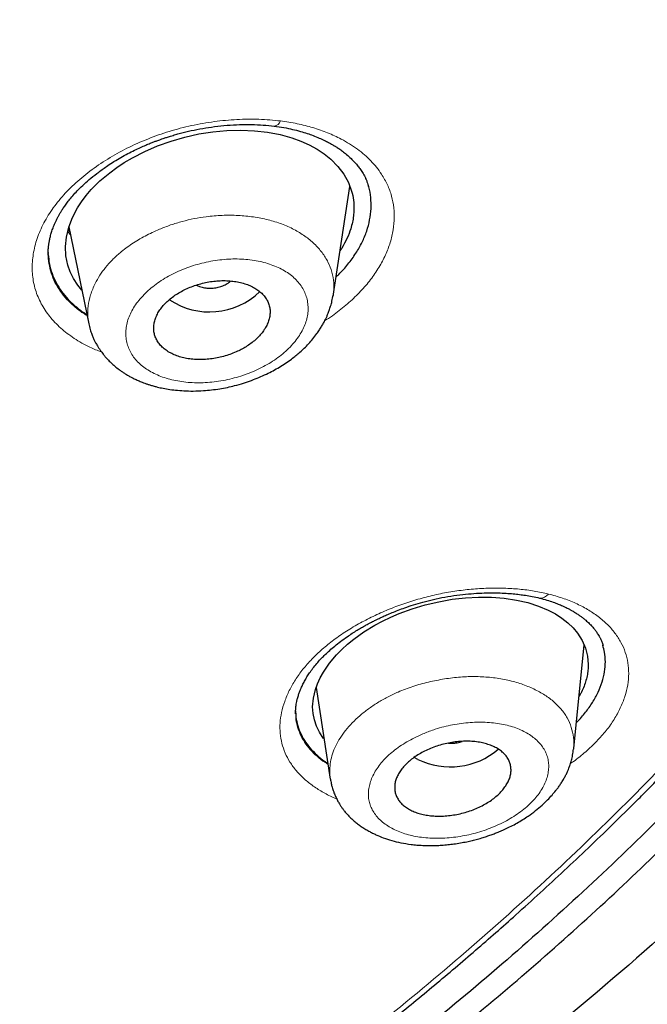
# Model space of a CAD drawing. Header units: millimetres. Extents: x 8 to 1170, y 12 to 886.
# Tile 328 of 656: x 803 to 813, y 803 to 819. Entities that reach past the tile are written whole.
import ezdxf

# ---------------------------------------------------------------- set-up
doc = ezdxf.new("R2010")
doc.units = ezdxf.units.MM

msp = doc.modelspace()

# ---------------------------------------------------------------- linework, layer by layer
at = {"color": 7, "linetype": 'Continuous', "lineweight": 30}
for p, q in [((808.102, 814.297), (808.36, 815.986)), ((804.029, 815.366), (804.334, 813.87)), ((803.709, 814.97), (803.709, 814.953)), ((808.099, 814.311), (808.096, 814.298)), ((811.81, 807.326), (811.972, 808.914)), ((807.839, 808.264), (808.054, 806.849)), ((807.525, 807.867), (807.525, 807.861)), ((811.807, 807.327), (811.805, 807.313)), ((809.408, 807.154), (809.351, 807.185)), ((808.063, 806.839), (808.06, 806.851))]:
    msp.add_line(p, q, dxfattribs=at)
at = {"color": 8, "linetype": 'Continuous', "lineweight": 0}
msp.add_line((804.056, 815.231), (804.01, 815.293), dxfattribs=at)
at = {"color": 7, "linetype": 'Continuous', "lineweight": 30, "flags": 128}
for points in [[(804.228, 814.39), (804.163, 814.468), (804.099, 814.566), (804.047, 814.669), (804.01, 814.776), (803.981, 814.916), (803.974, 815.06), (803.989, 815.207), (804.026, 815.358), (804.083, 815.509), (804.16, 815.657), (804.223, 815.753), (804.294, 815.847), (804.373, 815.94), (804.507, 816.073), (804.657, 816.199), (804.766, 816.279), (804.882, 816.355), (805.006, 816.428), (805.196, 816.526), (805.396, 816.613), (805.604, 816.688), (805.815, 816.749), (806.03, 816.797), (806.245, 816.83), (806.461, 816.85), (806.677, 816.855), (806.888, 816.846), (807.09, 816.824), (807.282, 816.787), (807.465, 816.737), (807.603, 816.687), (807.733, 816.629), (807.852, 816.563), (807.962, 816.49), (808.063, 816.408), (808.175, 816.297), (808.266, 816.178), (808.336, 816.051), (808.386, 815.917), (808.386, 815.917)], [(807.96, 807.47), (807.949, 807.482), (807.89, 807.572), (807.844, 807.666), (807.812, 807.762), (807.792, 807.861), (807.785, 807.964), (807.796, 808.096), (807.827, 808.23), (807.859, 808.32), (807.9, 808.41), (807.951, 808.501), (808.043, 808.636), (808.151, 808.766), (808.233, 808.849), (808.322, 808.93), (808.419, 809.009), (808.574, 809.119), (808.743, 809.222), (808.863, 809.285), (808.989, 809.345), (809.12, 809.401), (809.318, 809.474), (809.521, 809.535), (809.728, 809.585), (809.934, 809.622), (810.14, 809.645), (810.342, 809.656), (810.541, 809.653), (810.737, 809.638), (810.925, 809.61), (811.1, 809.571), (811.264, 809.519), (811.415, 809.456), (811.526, 809.398), (811.627, 809.332), (811.718, 809.261), (811.799, 809.183), (811.868, 809.099), (811.94, 808.986), (811.992, 808.868), (812.023, 808.745), (812.033, 808.617), (812.033, 808.617)]]:
    msp.add_lwpolyline(points, dxfattribs=at)
at = {"color": 8, "linetype": 'Continuous', "lineweight": 0}
for centre, radius, start, end in [((807.179, 817.032), 0.115, 276.4406, 342.1945), ((811.298, 809.785), 0.145, 263.4209, 326.0082)]:
    msp.add_arc(centre, radius, start, end, dxfattribs=at)
at = {"color": 7, "linetype": 'Continuous', "lineweight": 30}
for centre, radius, start, end in [((806.196, 815.166), 1.113, 236.1487, 314.0427), ((809.908, 808.172), 1.134, 243.8428, 310.6637)]:
    msp.add_arc(centre, radius, start, end, dxfattribs=at)
for points, knots in [([(767.643, 873.98), (768.5, 873.977), (770.215, 873.972), (772.782, 873.862), (775.337, 873.677), (777.878, 873.413), (780.398, 873.069), (782.894, 872.648), (785.497, 872.122), (788.198, 871.476), (790.979, 870.694), (793.699, 869.81), (796.351, 868.828), (798.929, 867.75), (801.308, 866.635), (803.495, 865.5), (805.5, 864.361), (807.433, 863.16), (809.29, 861.899), (811.068, 860.58), (812.764, 859.205), (814.374, 857.778), (815.896, 856.301), (817.327, 854.777), (818.666, 853.209), (819.908, 851.6), (821.053, 849.953), (822.096, 848.27), (823.088, 846.46), (824.005, 844.519), (824.823, 842.447), (825.496, 840.347), (826.021, 838.223), (826.398, 836.081), (826.613, 834.028), (826.69, 832.073), (826.651, 830.218), (826.5, 828.365), (826.237, 826.518), (825.865, 824.678), (825.383, 822.851), (824.794, 821.039), (824.097, 819.245), (823.295, 817.474), (822.387, 815.728), (821.374, 814.011), (820.26, 812.326), (819.046, 810.677), (817.663, 808.976), (816.094, 807.235), (814.323, 805.467), (812.433, 803.763), (810.426, 802.13), (808.315, 800.566), (806.819, 799.59), (806.072, 799.102)], [0, 0, 0, 0, 0.017859, 0.035717, 0.053574, 0.07143, 0.089287, 0.107143, 0.125, 0.145832, 0.166666, 0.1875, 0.208333, 0.229166, 0.249999, 0.267856, 0.285713, 0.303571, 0.321429, 0.339287, 0.357144, 0.375001, 0.392858, 0.410715, 0.428572, 0.446429, 0.464286, 0.482143, 0.500002, 0.520835, 0.541668, 0.562501, 0.583334, 0.604167, 0.624999, 0.642856, 0.660713, 0.678571, 0.696428, 0.714286, 0.732144, 0.750003, 0.76786, 0.785718, 0.803575, 0.821433, 0.839289, 0.857146, 0.875003, 0.895835, 0.916668, 0.9375, 0.958333, 0.979167, 1, 1, 1, 1]), ([(766.714, 788.678), (767.321, 788.685), (768.534, 788.7), (770.35, 788.776), (772.161, 788.889), (773.966, 789.045), (775.764, 789.241), (777.554, 789.478), (779.281, 789.747), (780.943, 790.043), (782.541, 790.364), (784.126, 790.717), (785.696, 791.102), (787.253, 791.52), (788.845, 791.984), (790.467, 792.499), (792.114, 793.065), (793.731, 793.667), (795.321, 794.305), (796.881, 794.978), (798.415, 795.686), (799.878, 796.409), (801.272, 797.142), (802.593, 797.88), (803.884, 798.644), (805.144, 799.434), (806.372, 800.249), (807.604, 801.114), (808.834, 802.03), (810.055, 802.999), (811.233, 803.994), (812.369, 805.015), (813.462, 806.062), (814.514, 807.137), (815.496, 808.208), (816.407, 809.269), (817.248, 810.313), (818.045, 811.371), (818.798, 812.443), (819.507, 813.529), (820.192, 814.66), (820.847, 815.837), (821.468, 817.059), (822.035, 818.295), (822.548, 819.544), (823.009, 820.806), (823.417, 822.082), (823.761, 823.334), (824.045, 824.556), (824.273, 825.745), (824.453, 826.935), (824.585, 828.126), (824.669, 829.318), (824.706, 830.545), (824.691, 831.807), (824.619, 833.101), (824.49, 834.394), (824.304, 835.684), (824.061, 836.974), (823.761, 838.26), (823.417, 839.504), (823.033, 840.702), (822.615, 841.852), (822.153, 842.99), (821.646, 844.116), (821.093, 845.229), (820.505, 846.314), (819.883, 847.37), (819.23, 848.398), (818.538, 849.411), (817.805, 850.412), (817.032, 851.4), (816.219, 852.375), (815.369, 853.333), (814.47, 854.286), (813.525, 855.232), (812.529, 856.169), (811.497, 857.084), (810.429, 857.976), (809.324, 858.846), (808.201, 859.679), (807.062, 860.477), (805.91, 861.239), (804.727, 861.979), (803.513, 862.696), (802.267, 863.391), (800.991, 864.063), (799.689, 864.708), (798.346, 865.336), (796.964, 865.943), (795.539, 866.529), (794.092, 867.084), (792.623, 867.609), (791.132, 868.103), (789.644, 868.557), (788.162, 868.975), (786.687, 869.357), (785.196, 869.709), (783.688, 870.031), (782.164, 870.325), (780.624, 870.588), (779.071, 870.822), (777.487, 871.028), (775.875, 871.205), (774.236, 871.35), (772.594, 871.46), (770.949, 871.536), (769.3, 871.58), (768.2, 871.58), (767.65, 871.58)], [0, 0, 0, 0, 0.010081, 0.020137, 0.030179, 0.040216, 0.050257, 0.060311, 0.070335, 0.079491, 0.088633, 0.097767, 0.1069, 0.116039, 0.125192, 0.135253, 0.145282, 0.155288, 0.16528, 0.175267, 0.185259, 0.195301, 0.204496, 0.213673, 0.222839, 0.232002, 0.241168, 0.250345, 0.260322, 0.270285, 0.280246, 0.290212, 0.300194, 0.310203, 0.320293, 0.329526, 0.338727, 0.347904, 0.357065, 0.366218, 0.375372, 0.385323, 0.395264, 0.405207, 0.415162, 0.425139, 0.435149, 0.445226, 0.454443, 0.463632, 0.472801, 0.481959, 0.491116, 0.500279, 0.510233, 0.520184, 0.530144, 0.540125, 0.550137, 0.560192, 0.570258, 0.579448, 0.588609, 0.59775, 0.60688, 0.616007, 0.625139, 0.633867, 0.642594, 0.651329, 0.660077, 0.668845, 0.677642, 0.686473, 0.695244, 0.704395, 0.713529, 0.722653, 0.731774, 0.740899, 0.750037, 0.758756, 0.767483, 0.776222, 0.78498, 0.793764, 0.802579, 0.811433, 0.820208, 0.829363, 0.838502, 0.847632, 0.856762, 0.865897, 0.875044, 0.883755, 0.89247, 0.901196, 0.909939, 0.918704, 0.927499, 0.936329, 0.945126, 0.954305, 0.963462, 0.972602, 0.981734, 0.990864, 1, 1, 1, 1]), ([(710.696, 827.989), (710.697, 827.963), (710.701, 827.907), (710.707, 827.825), (710.713, 827.737), (710.718, 827.644), (710.725, 827.533), (710.734, 827.404), (710.744, 827.257), (710.757, 827.098), (710.771, 826.926), (710.787, 826.741), (710.806, 826.546), (710.827, 826.345), (710.856, 826.077), (710.895, 825.749), (710.946, 825.365), (711.001, 824.992), (711.058, 824.632), (711.118, 824.282), (711.181, 823.94), (711.265, 823.506), (711.377, 822.98), (711.521, 822.361), (711.683, 821.729), (711.862, 821.084), (712.061, 820.427), (712.274, 819.773), (712.502, 819.122), (712.71, 818.568), (712.891, 818.108), (713.042, 817.738), (713.202, 817.36), (713.37, 816.976), (713.534, 816.614), (713.692, 816.276), (713.839, 815.969), (713.988, 815.668), (714.136, 815.375), (714.258, 815.138), (714.354, 814.957), (714.422, 814.829), (714.488, 814.706), (714.549, 814.592), (714.605, 814.491), (714.65, 814.408), (714.688, 814.341), (714.718, 814.286), (714.749, 814.232), (714.781, 814.175), (714.815, 814.113), (714.861, 814.033), (714.918, 813.933), (714.989, 813.809), (715.069, 813.673), (715.156, 813.525), (715.251, 813.365), (715.354, 813.193), (715.482, 812.985), (715.631, 812.745), (715.8, 812.478), (715.97, 812.215), (716.14, 811.958), (716.309, 811.705), (716.475, 811.461), (716.638, 811.227), (716.796, 811.002), (716.951, 810.786), (717.1, 810.58), (717.235, 810.398), (717.354, 810.238), (717.46, 810.098), (717.559, 809.967), (717.652, 809.845), (717.741, 809.73), (717.834, 809.61), (717.937, 809.479), (718.053, 809.332), (718.178, 809.176), (718.313, 809.009), (718.457, 808.833), (718.612, 808.646), (718.776, 808.45), (718.948, 808.247), (719.182, 807.975), (719.48, 807.635), (719.758, 807.327), (719.953, 807.114), (720.06, 806.998), (720.169, 806.882), (720.278, 806.765), (720.387, 806.65), (720.494, 806.538), (720.598, 806.429), (720.696, 806.328), (720.787, 806.234), (720.868, 806.151), (720.938, 806.08), (721, 806.016), (721.059, 805.957), (721.118, 805.898), (721.183, 805.832), (721.258, 805.758), (721.344, 805.672), (721.443, 805.575), (721.554, 805.466), (721.678, 805.346), (721.835, 805.194), (722.022, 805.015), (722.234, 804.816), (722.444, 804.62), (722.653, 804.429), (722.892, 804.212), (723.161, 803.971), (723.46, 803.709), (723.757, 803.452), (724.058, 803.198), (724.365, 802.942), (724.645, 802.712), (724.896, 802.51), (725.117, 802.334), (725.341, 802.157), (725.568, 801.98), (725.791, 801.809), (726.005, 801.646), (726.206, 801.495), (726.393, 801.356), (726.558, 801.234), (726.7, 801.13), (726.823, 801.041), (726.939, 800.957), (727.057, 800.873), (727.195, 800.774), (727.36, 800.657), (727.553, 800.522), (727.76, 800.379), (727.981, 800.227), (728.214, 800.068), (728.456, 799.906), (728.747, 799.714), (729.08, 799.496), (729.443, 799.264), (729.788, 799.047), (730.115, 798.845), (730.438, 798.647), (730.784, 798.44), (731.157, 798.22), (731.562, 797.985), (731.978, 797.749), (732.405, 797.511), (732.841, 797.273), (733.216, 797.072), (733.525, 796.91), (733.766, 796.784), (734.005, 796.661), (734.242, 796.54), (734.477, 796.422), (734.678, 796.322), (734.842, 796.241), (734.962, 796.183), (735.064, 796.133), (735.144, 796.094), (735.203, 796.065), (735.247, 796.044), (735.291, 796.023), (735.342, 795.998), (735.407, 795.967), (735.486, 795.929), (735.58, 795.885), (735.687, 795.834), (735.808, 795.777), (735.94, 795.715), (736.079, 795.65), (736.221, 795.584), (736.482, 795.464), (736.86, 795.294), (737.346, 795.079), (737.818, 794.875), (738.276, 794.681), (738.729, 794.494), (739.178, 794.312), (739.626, 794.135), (740.154, 793.93), (740.764, 793.701), (741.459, 793.448), (742.237, 793.175), (743.1, 792.885), (744.052, 792.58), (745.012, 792.288), (745.956, 792.017), (746.884, 791.764), (747.793, 791.529), (748.708, 791.305), (749.629, 791.093), (750.554, 790.893), (751.484, 790.704), (752.45, 790.52), (753.452, 790.344), (754.489, 790.176), (755.53, 790.023), (756.574, 789.884), (757.622, 789.759), (758.674, 789.648), (759.728, 789.551), (760.786, 789.469), (761.846, 789.402), (762.901, 789.349), (763.953, 789.311), (765, 789.287), (766.049, 789.278), (767.074, 789.282), (768.072, 789.299), (769.043, 789.327), (770.012, 789.368), (770.98, 789.421), (771.946, 789.485), (772.91, 789.562), (773.905, 789.653), (774.93, 789.761), (775.984, 789.886), (777.034, 790.026), (778.081, 790.179), (779.125, 790.347), (780.165, 790.529), (781.202, 790.726), (782.234, 790.936), (783.26, 791.16), (784.275, 791.397), (785.278, 791.645), (786.269, 791.906), (787.253, 792.179), (788.256, 792.473), (789.276, 792.79), (790.313, 793.129), (791.34, 793.482), (792.357, 793.85), (793.364, 794.233), (794.175, 794.556), (794.794, 794.812), (795.227, 794.994), (795.657, 795.179), (796.086, 795.366), (796.517, 795.558), (796.921, 795.742), (797.301, 795.918), (797.658, 796.086), (798.022, 796.26), (798.392, 796.44), (798.767, 796.625), (799.121, 796.803), (799.445, 796.968), (799.735, 797.118), (800.008, 797.261), (800.265, 797.397), (800.453, 797.498), (800.576, 797.565), (800.635, 797.597), (800.685, 797.624), (800.726, 797.646), (800.757, 797.663), (800.784, 797.678), (800.815, 797.695), (800.856, 797.717), (800.908, 797.745), (800.966, 797.778), (801.03, 797.812), (801.113, 797.858), (801.218, 797.917), (801.347, 797.989), (801.488, 798.068), (801.639, 798.153), (801.8, 798.245), (801.97, 798.342), (802.243, 798.5), (802.61, 798.715), (803.083, 798.998), (803.558, 799.288), (804.034, 799.586), (804.495, 799.88), (805.031, 800.229), (805.638, 800.637), (806.326, 801.113), (807.009, 801.602), (807.691, 802.108), (808.362, 802.621), (809.02, 803.143), (809.665, 803.673), (810.299, 804.211), (810.84, 804.687), (811.294, 805.097), (811.665, 805.44), (812.036, 805.79), (812.41, 806.151), (812.722, 806.459), (812.973, 806.711), (813.162, 806.904), (813.353, 807.099), (813.542, 807.297), (813.727, 807.491), (813.902, 807.678), (814.064, 807.853), (814.212, 808.014), (814.347, 808.162), (814.468, 808.296), (814.579, 808.422), (814.688, 808.544), (814.8, 808.671), (814.917, 808.805), (815.04, 808.948), (815.169, 809.098), (815.305, 809.258), (815.448, 809.428), (815.638, 809.656), (815.867, 809.937), (816.13, 810.265), (816.384, 810.588), (816.627, 810.905), (816.881, 811.242), (817.144, 811.599), (817.417, 811.979), (817.684, 812.361), (817.927, 812.716), (818.147, 813.046), (818.346, 813.351), (818.545, 813.663), (818.734, 813.965), (818.913, 814.258), (819.082, 814.54), (819.253, 814.831), (819.425, 815.13), (819.575, 815.397), (819.701, 815.626), (819.801, 815.81), (819.893, 815.981), (819.977, 816.141), (820.054, 816.288), (820.118, 816.413), (820.172, 816.518), (820.216, 816.604), (820.256, 816.683), (820.292, 816.755), (820.327, 816.825), (820.364, 816.9), (820.406, 816.986), (820.452, 817.08), (820.502, 817.182), (820.553, 817.289), (820.607, 817.402), (820.662, 817.518), (820.717, 817.635), (820.772, 817.754), (820.868, 817.963), (821.004, 818.267), (821.179, 818.67), (821.35, 819.078), (821.514, 819.487), (821.669, 819.886), (821.814, 820.275), (821.95, 820.655), (822.079, 821.028), (822.228, 821.479), (822.395, 822.011), (822.574, 822.625), (822.74, 823.241), (822.893, 823.858), (823.033, 824.476), (823.159, 825.092), (823.266, 825.676), (823.356, 826.223), (823.413, 826.611), (823.448, 826.873), (823.467, 827.015), (823.486, 827.167), (823.505, 827.331), (823.525, 827.507), (823.545, 827.693), (823.565, 827.891), (823.585, 828.101), (823.604, 828.321), (823.623, 828.554), (823.64, 828.797), (823.656, 829.048), (823.669, 829.304), (823.681, 829.565), (823.691, 829.837), (823.698, 830.119), (823.701, 830.311), (823.703, 830.408)], [0, 0, 0, 0, 0.000488, 0.001066, 0.001741, 0.002496, 0.003291, 0.00439, 0.005557, 0.006789, 0.008184, 0.009655, 0.011202, 0.01282, 0.014437, 0.017594, 0.020657, 0.023626, 0.026502, 0.029284, 0.032003, 0.03472, 0.039702, 0.044684, 0.049665, 0.055002, 0.06034, 0.065677, 0.071014, 0.076351, 0.079353, 0.082419, 0.085553, 0.088756, 0.092028, 0.094647, 0.097245, 0.099785, 0.102267, 0.104691, 0.105802, 0.106901, 0.107971, 0.108943, 0.109807, 0.110563, 0.111081, 0.111533, 0.111981, 0.11247, 0.113, 0.113571, 0.11453, 0.115596, 0.116767, 0.118045, 0.119429, 0.12092, 0.122518, 0.124862, 0.127203, 0.129509, 0.13178, 0.134016, 0.136216, 0.138258, 0.140268, 0.142225, 0.14407, 0.145798, 0.147149, 0.148419, 0.149607, 0.150714, 0.151739, 0.152738, 0.153997, 0.155343, 0.156779, 0.158303, 0.159946, 0.161682, 0.163509, 0.165417, 0.167347, 0.171167, 0.17503, 0.176141, 0.177256, 0.178373, 0.179494, 0.180617, 0.181722, 0.182744, 0.183765, 0.184678, 0.185485, 0.186184, 0.186776, 0.187343, 0.187918, 0.188536, 0.189264, 0.190115, 0.191072, 0.192148, 0.193344, 0.194659, 0.196685, 0.198693, 0.200669, 0.202611, 0.20452, 0.2073, 0.210007, 0.212647, 0.215304, 0.218006, 0.220753, 0.222625, 0.224516, 0.226429, 0.228362, 0.230283, 0.232063, 0.233729, 0.235282, 0.236721, 0.237791, 0.238789, 0.239714, 0.240647, 0.241652, 0.243077, 0.244626, 0.246299, 0.24804, 0.249898, 0.251833, 0.253748, 0.256705, 0.259599, 0.26213, 0.264609, 0.267036, 0.269446, 0.272372, 0.27536, 0.27841, 0.281522, 0.284695, 0.287848, 0.289583, 0.291297, 0.292988, 0.294657, 0.296304, 0.297923, 0.298886, 0.299722, 0.300431, 0.301013, 0.301382, 0.30167, 0.301932, 0.302283, 0.302735, 0.303282, 0.303926, 0.304665, 0.305499, 0.306412, 0.307389, 0.308363, 0.309331, 0.312733, 0.316054, 0.319179, 0.32223, 0.325225, 0.32819, 0.331125, 0.33403, 0.338535, 0.343002, 0.347469, 0.353452, 0.359437, 0.365426, 0.371418, 0.376966, 0.382514, 0.388061, 0.39361, 0.399158, 0.404705, 0.410253, 0.416353, 0.42245, 0.42854, 0.434625, 0.440712, 0.446799, 0.452889, 0.458978, 0.465068, 0.471159, 0.477144, 0.483133, 0.489133, 0.495145, 0.500701, 0.506249, 0.511791, 0.517329, 0.522866, 0.528403, 0.53394, 0.540029, 0.546117, 0.552204, 0.558288, 0.564379, 0.570476, 0.576576, 0.582677, 0.58878, 0.594881, 0.600875, 0.606869, 0.612862, 0.618855, 0.625324, 0.631788, 0.638249, 0.644709, 0.651169, 0.65763, 0.660472, 0.663314, 0.666156, 0.668999, 0.671847, 0.674767, 0.677126, 0.679542, 0.682016, 0.684547, 0.687138, 0.689745, 0.691872, 0.693892, 0.695806, 0.697613, 0.699313, 0.6998, 0.70022, 0.700574, 0.700862, 0.701084, 0.701245, 0.701442, 0.70174, 0.702119, 0.702541, 0.702992, 0.703474, 0.704322, 0.705249, 0.706256, 0.707343, 0.70851, 0.709756, 0.711024, 0.714452, 0.717788, 0.72147, 0.725034, 0.728501, 0.73194, 0.737296, 0.742592, 0.748129, 0.753666, 0.759204, 0.764742, 0.770281, 0.775821, 0.781361, 0.784773, 0.788186, 0.791619, 0.795149, 0.798786, 0.800611, 0.802462, 0.804339, 0.806242, 0.80812, 0.809887, 0.811542, 0.813083, 0.814444, 0.815702, 0.816858, 0.817946, 0.819118, 0.820392, 0.821685, 0.823069, 0.824542, 0.826106, 0.827759, 0.830798, 0.833774, 0.836686, 0.839533, 0.842315, 0.845704, 0.849058, 0.852412, 0.855765, 0.8584, 0.861034, 0.863715, 0.866488, 0.868845, 0.871264, 0.873746, 0.876293, 0.878903, 0.880556, 0.882105, 0.883551, 0.884893, 0.886131, 0.887265, 0.888048, 0.888771, 0.889431, 0.890028, 0.890573, 0.891188, 0.891905, 0.892724, 0.893546, 0.894449, 0.895404, 0.896369, 0.897344, 0.898329, 0.899323, 0.90255, 0.905876, 0.90928, 0.912637, 0.915923, 0.91908, 0.922167, 0.925186, 0.928182, 0.933133, 0.93808, 0.943026, 0.947971, 0.952916, 0.957858, 0.962729, 0.966856, 0.970915, 0.971971, 0.973092, 0.974302, 0.975603, 0.976992, 0.978472, 0.980041, 0.9817, 0.98345, 0.98529, 0.98722, 0.989241, 0.99123, 0.9933, 0.995451, 0.997685, 1, 1, 1, 1]), ([(824.209, 830.38), (824.196, 829.879), (824.17, 828.877), (824.034, 827.376), (823.827, 825.877), (823.542, 824.382), (823.181, 822.89), (822.752, 821.434), (822.263, 820.018), (821.719, 818.645), (821.109, 817.286), (820.435, 815.942), (819.683, 814.591), (818.851, 813.236), (817.936, 811.88), (816.952, 810.547), (815.899, 809.237), (814.777, 807.951), (813.613, 806.716), (812.414, 805.534), (811.185, 804.406), (809.904, 803.31), (808.57, 802.244), (807.162, 801.194), (805.679, 800.163), (804.118, 799.153), (802.503, 798.183), (800.834, 797.251), (799.115, 796.361), (797.388, 795.532), (795.662, 794.765), (793.941, 794.057), (792.191, 793.392), (790.41, 792.772), (788.568, 792.185), (786.664, 791.635), (784.697, 791.127), (782.702, 790.669), (780.678, 790.262), (778.629, 789.908), (776.602, 789.612), (774.607, 789.373), (772.65, 789.189), (770.69, 789.053), (768.727, 788.966), (766.72, 788.928), (764.671, 788.942), (762.582, 789.011), (760.5, 789.136), (758.424, 789.316), (756.356, 789.552), (754.344, 789.836), (752.392, 790.164), (750.502, 790.532), (748.637, 790.946), (746.796, 791.406), (744.936, 791.923), (743.063, 792.501), (741.181, 793.142), (739.337, 793.832), (737.529, 794.572), (735.759, 795.36), (734.062, 796.18), (732.442, 797.025), (730.899, 797.891), (729.405, 798.792), (727.957, 799.729), (726.526, 800.724), (725.116, 801.777), (723.734, 802.889), (722.411, 804.037), (721.149, 805.22), (719.944, 806.44), (718.822, 807.67), (717.782, 808.906), (716.824, 810.139), (715.928, 811.394), (715.095, 812.67), (714.309, 813.993), (713.575, 815.362), (712.899, 816.775), (712.296, 818.204), (711.767, 819.648), (711.311, 821.11), (710.934, 822.562), (710.636, 823.999), (710.411, 825.414), (710.256, 826.835), (710.165, 828.261), (710.163, 829.214), (710.162, 829.691)], [0, 0, 0, 0, 0.011647, 0.023279, 0.034914, 0.046569, 0.058262, 0.069997, 0.081033, 0.092045, 0.103046, 0.114051, 0.125075, 0.136674, 0.148268, 0.159874, 0.171507, 0.183184, 0.194903, 0.205931, 0.216944, 0.227954, 0.238974, 0.250018, 0.2616, 0.2732, 0.284834, 0.296518, 0.308264, 0.319998, 0.330999, 0.341975, 0.352941, 0.363907, 0.374886, 0.386463, 0.398058, 0.409684, 0.421356, 0.433089, 0.444843, 0.455871, 0.466863, 0.477832, 0.488791, 0.499751, 0.51144, 0.523115, 0.53479, 0.54648, 0.558201, 0.569925, 0.580927, 0.591892, 0.602833, 0.61376, 0.624687, 0.6364, 0.648087, 0.659761, 0.671439, 0.683135, 0.694871, 0.705904, 0.716895, 0.727858, 0.738804, 0.749746, 0.761426, 0.773081, 0.784724, 0.796373, 0.808043, 0.819784, 0.830839, 0.841857, 0.852852, 0.863839, 0.87483, 0.886496, 0.898127, 0.909738, 0.921348, 0.932974, 0.944696, 0.955762, 0.96681, 0.977856, 0.988914, 1, 1, 1, 1]), ([(803.709, 814.928), (803.709, 814.937), (803.708, 814.957), (803.709, 815.007), (803.713, 815.059), (803.72, 815.11), (803.729, 815.162), (803.742, 815.22), (803.76, 815.284), (803.784, 815.353), (803.81, 815.415), (803.833, 815.465), (803.849, 815.498), (803.862, 815.521), (803.872, 815.54), (803.883, 815.559), (803.899, 815.586), (803.922, 815.624), (803.954, 815.674), (803.995, 815.73), (804.044, 815.794), (804.105, 815.865), (804.178, 815.943), (804.265, 816.027), (804.369, 816.118), (804.489, 816.213), (804.609, 816.298), (804.724, 816.372), (804.827, 816.433), (804.933, 816.492), (805.035, 816.544), (805.127, 816.587), (805.208, 816.623), (805.277, 816.652), (805.333, 816.674), (805.377, 816.691), (805.412, 816.703), (805.445, 816.715), (805.485, 816.729), (805.536, 816.746), (805.599, 816.766), (805.671, 816.787), (805.777, 816.816), (805.917, 816.85), (806.093, 816.884), (806.277, 816.912), (806.467, 816.932), (806.658, 816.943), (806.844, 816.944), (807.022, 816.936), (807.136, 816.924), (807.192, 816.918)], [0, 0, 0, 0, 0.01495, 0.032177, 0.049389, 0.06356, 0.079918, 0.098756, 0.120027, 0.142439, 0.165895, 0.179698, 0.190084, 0.197044, 0.20229, 0.208161, 0.214671, 0.228146, 0.24374, 0.261459, 0.281488, 0.304195, 0.329615, 0.357771, 0.388685, 0.422376, 0.45885, 0.483059, 0.508347, 0.534055, 0.557305, 0.57775, 0.595386, 0.610213, 0.622235, 0.631456, 0.637876, 0.643855, 0.652137, 0.662726, 0.675626, 0.690739, 0.706706, 0.739929, 0.774885, 0.811568, 0.84996, 0.888727, 0.926681, 0.963783, 1, 1, 1, 1]), ([(807.192, 816.918), (807.243, 816.911), (807.34, 816.897), (807.474, 816.87), (807.593, 816.839), (807.698, 816.807), (807.795, 816.773), (807.883, 816.737), (807.961, 816.701), (808.023, 816.67), (808.067, 816.646), (808.096, 816.628), (808.115, 816.617), (808.131, 816.608), (808.147, 816.598), (808.166, 816.586), (808.2, 816.563), (808.249, 816.528), (808.313, 816.478), (808.376, 816.421), (808.434, 816.361), (808.483, 816.304), (808.517, 816.258), (808.543, 816.219), (808.563, 816.186), (808.583, 816.149), (808.603, 816.107), (808.623, 816.06), (808.637, 816.018), (808.642, 815.998), (808.645, 815.989)], [0, 0, 0, 0, 0.066209, 0.127354, 0.183479, 0.234607, 0.280753, 0.331446, 0.374394, 0.409618, 0.437139, 0.452677, 0.463938, 0.472129, 0.482168, 0.494579, 0.509357, 0.550328, 0.596218, 0.651651, 0.703554, 0.751685, 0.796571, 0.821575, 0.846682, 0.873494, 0.903997, 0.937885, 0.970309, 1, 1, 1, 1]), ([(808.147, 814.595), (808.16, 814.607), (808.229, 814.669), (808.332, 814.79), (808.454, 814.956), (808.551, 815.127), (808.622, 815.299), (808.668, 815.473), (808.69, 815.647), (808.683, 815.817), (808.667, 815.932), (808.647, 815.987), (808.646, 815.99)], [0, 0, 0, 0, 0.0286437, 0.1482796, 0.2687525, 0.3885945, 0.5080249, 0.6283829, 0.7509772, 0.8728339, 0.993011, 1, 1, 1, 1]), ([(808.386, 815.917), (808.397, 815.871), (808.419, 815.778), (808.424, 815.649), (808.416, 815.534), (808.399, 815.435), (808.369, 815.319), (808.317, 815.186), (808.259, 815.072), (808.218, 815.01), (808.209, 814.997)], [0, 0, 0, 0, 0.1586146, 0.3180872, 0.4245214, 0.5302423, 0.6357341, 0.7962499, 0.9546464, 1, 1, 1, 1]), ([(804.044, 815.29), (804.043, 815.291), (804.034, 815.301), (804.025, 815.311), (804.018, 815.32), (804.017, 815.322)], [0, 0, 0, 0, 0.129861, 0.887182, 1, 1, 1, 1]), ([(803.709, 814.939), (803.713, 814.889), (803.723, 814.788), (803.765, 814.642), (803.828, 814.501), (803.912, 814.367), (804.016, 814.243), (804.141, 814.128), (804.239, 814.052), (804.298, 814.017), (804.305, 814.013)], [0, 0, 0, 0, 0.1359601, 0.2764696, 0.4183487, 0.5585033, 0.6985218, 0.839652, 0.9831128, 1, 1, 1, 1]), ([(806.627, 813.446), (806.653, 813.459), (806.705, 813.484), (806.78, 813.529), (806.853, 813.58), (806.921, 813.638), (806.98, 813.699), (807.031, 813.763), (807.071, 813.829), (807.102, 813.897), (807.122, 813.965), (807.13, 814.033), (807.128, 814.101), (807.113, 814.166), (807.087, 814.228), (807.05, 814.287), (807.002, 814.341), (806.943, 814.39), (806.876, 814.432), (806.8, 814.468), (806.717, 814.496), (806.627, 814.518), (806.533, 814.531), (806.436, 814.537), (806.336, 814.534), (806.236, 814.525), (806.135, 814.507), (806.037, 814.483), (805.941, 814.452), (805.849, 814.415), (805.762, 814.371), (805.681, 814.323), (805.606, 814.269), (805.539, 814.212), (805.48, 814.151), (805.43, 814.086), (805.39, 814.02), (805.36, 813.952), (805.341, 813.884), (805.333, 813.816), (805.337, 813.748), (805.352, 813.683), (805.379, 813.621), (805.417, 813.563), (805.465, 813.509), (805.524, 813.461), (805.593, 813.419), (805.669, 813.383), (805.753, 813.355), (805.842, 813.335), (805.937, 813.322), (806.035, 813.317), (806.135, 813.32), (806.236, 813.33), (806.337, 813.348), (806.437, 813.373), (806.534, 813.406), (806.596, 813.433), (806.627, 813.446)], [0, 0, 0, 0, 0.015554, 0.031108, 0.048486, 0.065918, 0.083295, 0.1008, 0.118362, 0.135868, 0.153669, 0.17153, 0.189333, 0.207472, 0.225671, 0.243812, 0.262172, 0.280593, 0.298955, 0.317319, 0.335743, 0.354108, 0.372264, 0.390477, 0.408633, 0.426466, 0.444354, 0.462186, 0.479722, 0.49731, 0.514844, 0.532228, 0.549666, 0.567049, 0.584493, 0.601993, 0.619437, 0.637135, 0.654891, 0.672589, 0.690627, 0.708726, 0.726766, 0.745077, 0.763449, 0.781761, 0.80015, 0.818598, 0.836988, 0.855228, 0.873524, 0.891764, 0.909779, 0.92785, 0.945864, 0.963891, 0.981975, 1, 1, 1, 1]), ([(805.991, 814.467), (806.008, 814.459), (806.047, 814.441), (806.117, 814.425), (806.195, 814.418), (806.274, 814.422), (806.35, 814.437), (806.421, 814.463), (806.479, 814.494), (806.509, 814.519), (806.521, 814.53)], [0, 0, 0, 0, 0.104254, 0.237131, 0.37006, 0.502989, 0.635866, 0.768744, 0.901673, 1, 1, 1, 1]), ([(804.334, 813.871), (804.341, 813.841), (804.354, 813.785), (804.379, 813.712), (804.402, 813.656), (804.423, 813.61), (804.442, 813.574), (804.46, 813.542), (804.479, 813.509), (804.504, 813.471), (804.531, 813.434), (804.555, 813.403), (804.573, 813.38), (804.595, 813.354), (804.628, 813.318), (804.676, 813.269), (804.735, 813.216), (804.793, 813.171), (804.843, 813.134), (804.885, 813.107), (804.929, 813.079), (804.973, 813.054), (805.013, 813.033), (805.049, 813.016), (805.08, 813.002), (805.11, 812.988), (805.142, 812.975), (805.178, 812.961), (805.218, 812.946), (805.263, 812.931), (805.314, 812.916), (805.379, 812.898), (805.46, 812.879), (805.561, 812.861), (805.676, 812.846), (805.804, 812.836), (805.948, 812.832), (806.09, 812.837), (806.227, 812.85), (806.35, 812.867), (806.469, 812.889), (806.592, 812.918), (806.717, 812.953), (806.841, 812.996), (806.959, 813.043), (807.069, 813.093), (807.175, 813.146), (807.273, 813.202), (807.368, 813.262), (807.453, 813.322), (807.527, 813.379), (807.592, 813.434), (807.658, 813.495), (807.725, 813.563), (807.79, 813.638), (807.845, 813.71), (807.889, 813.774), (807.923, 813.828), (807.954, 813.882), (807.98, 813.932), (808.002, 813.979), (808.022, 814.025), (808.042, 814.079), (808.064, 814.145), (808.085, 814.224), (808.095, 814.281), (808.101, 814.312)], [0, 0, 0, 0, 0.018974, 0.035394, 0.049371, 0.061279, 0.07123, 0.077593, 0.085773, 0.096113, 0.107024, 0.11545, 0.121364, 0.126751, 0.139412, 0.15484, 0.172812, 0.192076, 0.202584, 0.213372, 0.224437, 0.235725, 0.245498, 0.252899, 0.260417, 0.266853, 0.27414, 0.282276, 0.291257, 0.301079, 0.31197, 0.324193, 0.342552, 0.363258, 0.386294, 0.411644, 0.439289, 0.469214, 0.493144, 0.516911, 0.539483, 0.560881, 0.587586, 0.612224, 0.634803, 0.659186, 0.681024, 0.702674, 0.724529, 0.746444, 0.763625, 0.779867, 0.797703, 0.817381, 0.838309, 0.859199, 0.873884, 0.887546, 0.900059, 0.913326, 0.923342, 0.934303, 0.946989, 0.962144, 0.979808, 1, 1, 1, 1]), ([(807.522, 807.855), (807.522, 807.867), (807.522, 807.889), (807.523, 807.921), (807.525, 807.949), (807.528, 807.971), (807.53, 807.989), (807.534, 808.015), (807.541, 808.05), (807.552, 808.099), (807.568, 808.151), (807.587, 808.204), (807.609, 808.257), (807.635, 808.315), (807.668, 808.377), (807.706, 808.441), (807.75, 808.507), (807.802, 808.577), (807.86, 808.647), (807.919, 808.712), (807.981, 808.774), (808.048, 808.837), (808.127, 808.904), (808.216, 808.974), (808.307, 809.039), (808.393, 809.097), (808.468, 809.144), (808.536, 809.185), (808.596, 809.219), (808.648, 809.247), (808.69, 809.269), (808.723, 809.286), (808.757, 809.303), (808.799, 809.324), (808.857, 809.351), (808.928, 809.383), (809.011, 809.418), (809.104, 809.455), (809.214, 809.496), (809.341, 809.538), (809.489, 809.582), (809.651, 809.622), (809.825, 809.658), (810.006, 809.686), (810.184, 809.706), (810.35, 809.718), (810.502, 809.723), (810.64, 809.722), (810.764, 809.717), (810.874, 809.708), (810.973, 809.697), (811.07, 809.684), (811.174, 809.666), (811.244, 809.65), (811.282, 809.641)], [0, 0, 0, 0, 0.014759, 0.02727, 0.037527, 0.045525, 0.051292, 0.056483, 0.070297, 0.086338, 0.10597, 0.123182, 0.139006, 0.158576, 0.178863, 0.198759, 0.219306, 0.241858, 0.265496, 0.286047, 0.305167, 0.325877, 0.348214, 0.372192, 0.39782, 0.417401, 0.43504, 0.450586, 0.464029, 0.47536, 0.484575, 0.49167, 0.497081, 0.506225, 0.518355, 0.533412, 0.550393, 0.568932, 0.589019, 0.615147, 0.643462, 0.674013, 0.706888, 0.741951, 0.77602, 0.807823, 0.837323, 0.864489, 0.889303, 0.911753, 0.931839, 0.951339, 0.974036, 1, 1, 1, 1]), ([(811.282, 809.641), (811.32, 809.631), (811.393, 809.612), (811.488, 809.581), (811.567, 809.551), (811.628, 809.525), (811.674, 809.504), (811.707, 809.487), (811.732, 809.475), (811.751, 809.465), (811.768, 809.455), (811.788, 809.444), (811.811, 809.43), (811.843, 809.411), (811.882, 809.385), (811.924, 809.356), (811.961, 809.327), (812.003, 809.292), (812.048, 809.251), (812.094, 809.203), (812.124, 809.166), (812.143, 809.142), (812.154, 809.128), (812.163, 809.114), (812.173, 809.099), (812.186, 809.079), (812.203, 809.052), (812.223, 809.014), (812.244, 808.966), (812.256, 808.93), (812.262, 808.911)], [0, 0, 0, 0, 0.072253, 0.135617, 0.190115, 0.23576, 0.267268, 0.292545, 0.311598, 0.324662, 0.338029, 0.354521, 0.374132, 0.396854, 0.438, 0.478055, 0.515058, 0.549017, 0.610019, 0.667401, 0.72337, 0.74011, 0.756502, 0.772523, 0.788197, 0.807437, 0.840585, 0.883776, 0.936929, 1, 1, 1, 1]), ([(811.851, 807.721), (811.854, 807.725), (811.908, 807.776), (811.994, 807.88), (812.103, 808.033), (812.188, 808.19), (812.25, 808.348), (812.288, 808.506), (812.3, 808.659), (812.292, 808.796), (812.268, 808.878), (812.258, 808.913)], [0, 0, 0, 0, 0.0092528, 0.1368425, 0.2638438, 0.3917047, 0.5218446, 0.651028, 0.7785915, 0.9058985, 1, 1, 1, 1]), ([(812.033, 808.617), (812.032, 808.588), (812.031, 808.529), (812.016, 808.44), (811.993, 808.35), (811.96, 808.259), (811.926, 808.183), (811.9, 808.138), (811.891, 808.122)], [0, 0, 0, 0, 0.17989, 0.360875, 0.543803, 0.725077, 0.905839, 1, 1, 1, 1]), ([(807.523, 807.899), (807.523, 807.88), (807.523, 807.813), (807.545, 807.703), (807.588, 807.571), (807.654, 807.446), (807.741, 807.328), (807.85, 807.219), (807.942, 807.141), (808.003, 807.103), (808.016, 807.095)], [0, 0, 0, 0, 0.060601, 0.209675, 0.357266, 0.505083, 0.654516, 0.806913, 0.957482, 1, 1, 1, 1]), ([(808.058, 806.851), (808.062, 806.828), (808.07, 806.786), (808.083, 806.732), (808.095, 806.693), (808.105, 806.664), (808.118, 806.627), (808.138, 806.579), (808.166, 806.523), (808.195, 806.472), (808.222, 806.429), (808.25, 806.39), (808.28, 806.35), (808.321, 806.303), (808.37, 806.252), (808.424, 806.202), (808.478, 806.159), (808.532, 806.12), (808.59, 806.083), (808.648, 806.049), (808.705, 806.019), (808.78, 805.983), (808.877, 805.944), (809.005, 805.902), (809.148, 805.867), (809.278, 805.846), (809.391, 805.833), (809.477, 805.828), (809.555, 805.825), (809.625, 805.825), (809.695, 805.827), (809.777, 805.831), (809.868, 805.839), (809.965, 805.851), (810.062, 805.866), (810.157, 805.884), (810.244, 805.904), (810.329, 805.925), (810.408, 805.948), (810.483, 805.972), (810.55, 805.996), (810.615, 806.021), (810.684, 806.049), (810.761, 806.083), (810.846, 806.124), (810.935, 806.172), (811.024, 806.225), (811.12, 806.288), (811.22, 806.362), (811.319, 806.446), (811.404, 806.526), (811.473, 806.601), (811.523, 806.66), (811.561, 806.709), (811.592, 806.752), (811.625, 806.802), (811.656, 806.853), (811.679, 806.896), (811.695, 806.927), (811.707, 806.953), (811.72, 806.983), (811.737, 807.023), (811.756, 807.077), (811.776, 807.144), (811.795, 807.224), (811.802, 807.282), (811.806, 807.313)], [0, 0, 0, 0, 0.015963, 0.028448, 0.037437, 0.043294, 0.049244, 0.063362, 0.078577, 0.091091, 0.102354, 0.11239, 0.12263, 0.135394, 0.153796, 0.169299, 0.183816, 0.199039, 0.213171, 0.228844, 0.243001, 0.255011, 0.281247, 0.309938, 0.339855, 0.371551, 0.389346, 0.4067, 0.421973, 0.434405, 0.446592, 0.462134, 0.481055, 0.498254, 0.517336, 0.535578, 0.552107, 0.566928, 0.583757, 0.597725, 0.610681, 0.623203, 0.636649, 0.65231, 0.670218, 0.689966, 0.709804, 0.729541, 0.757007, 0.783792, 0.807714, 0.828519, 0.847201, 0.856479, 0.867528, 0.880468, 0.894117, 0.905643, 0.911701, 0.916889, 0.923378, 0.932756, 0.945061, 0.960337, 0.978634, 1, 1, 1, 1]), ([(809.533, 806.296), (809.505, 806.302), (809.447, 806.313), (809.368, 806.339), (809.295, 806.37), (809.229, 806.409), (809.173, 806.453), (809.127, 806.501), (809.091, 806.554), (809.066, 806.61), (809.051, 806.668), (809.048, 806.729), (809.054, 806.791), (809.072, 806.854), (809.1, 806.917), (809.137, 806.98), (809.186, 807.041), (809.243, 807.101), (809.309, 807.157), (809.384, 807.211), (809.467, 807.26), (809.556, 807.305), (809.651, 807.343), (809.751, 807.376), (809.853, 807.402), (809.957, 807.421), (810.061, 807.432), (810.164, 807.435), (810.263, 807.431), (810.358, 807.419), (810.447, 807.4), (810.528, 807.373), (810.602, 807.34), (810.667, 807.302), (810.722, 807.257), (810.768, 807.209), (810.803, 807.156), (810.827, 807.1), (810.841, 807.041), (810.844, 806.98), (810.837, 806.918), (810.819, 806.855), (810.79, 806.792), (810.751, 806.729), (810.703, 806.668), (810.645, 806.609), (810.577, 806.552), (810.502, 806.499), (810.419, 806.45), (810.329, 806.406), (810.234, 806.367), (810.134, 806.335), (810.032, 806.31), (809.928, 806.292), (809.825, 806.281), (809.724, 806.278), (809.626, 806.282), (809.564, 806.291), (809.533, 806.296)], [0, 0, 0, 0, 0.017712, 0.035424, 0.053587, 0.071804, 0.089966, 0.107641, 0.125369, 0.143042, 0.160324, 0.177658, 0.194938, 0.212077, 0.229269, 0.246406, 0.263718, 0.281087, 0.298399, 0.316143, 0.333948, 0.351694, 0.369946, 0.388261, 0.406515, 0.425109, 0.443766, 0.462362, 0.480971, 0.49964, 0.51825, 0.536553, 0.554913, 0.573216, 0.591042, 0.608921, 0.626746, 0.644129, 0.661563, 0.678943, 0.696092, 0.713293, 0.73044, 0.747663, 0.764943, 0.782166, 0.799758, 0.817409, 0.835003, 0.853104, 0.871269, 0.889373, 0.907797, 0.926283, 0.944709, 0.963119, 0.981588, 1, 1, 1, 1]), ([(809.881, 807.406), (809.893, 807.405), (809.93, 807.401), (809.994, 807.407), (810.053, 807.417), (810.082, 807.429), (810.089, 807.432)], [0, 0, 0, 0, 0.164719, 0.532076, 0.899433, 1, 1, 1, 1])]:
    msp.add_open_spline(points, degree=3, knots=knots, dxfattribs=at)
at = {"color": 8, "linetype": 'Continuous', "lineweight": 0}
for points, knots in [([(710.889, 829.561), (710.891, 829.064), (710.895, 828.069), (710.997, 826.579), (711.17, 825.093), (711.422, 823.611), (711.749, 822.135), (712.142, 820.701), (712.595, 819.312), (713.101, 817.967), (713.672, 816.638), (714.307, 815.324), (715.017, 814.003), (715.808, 812.677), (716.682, 811.35), (717.627, 810.045), (718.641, 808.762), (719.724, 807.503), (720.848, 806.297), (722.006, 805.146), (723.191, 804.051), (724.427, 802.988), (725.714, 801.956), (727.078, 800.938), (728.522, 799.937), (730.046, 798.955), (731.623, 798.014), (733.253, 797.112), (734.931, 796.255), (736.614, 795.46), (738.296, 794.726), (739.975, 794.05), (741.686, 793.417), (743.429, 792.826), (745.239, 792.268), (747.113, 791.747), (749.052, 791.266), (751.018, 790.837), (753.011, 790.459), (755.027, 790.134), (757.019, 789.868), (758.98, 789.658), (760.906, 789.5), (762.838, 789.39), (764.775, 789.329), (766.755, 789.316), (768.775, 789.355), (770.832, 789.448), (772.884, 789.596), (774.931, 789.799), (776.974, 790.056), (778.969, 790.36), (780.911, 790.709), (782.794, 791.097), (784.654, 791.53), (786.49, 792.009), (788.339, 792.543), (790.196, 793.136), (792.057, 793.788), (793.882, 794.488), (795.673, 795.235), (797.432, 796.032), (799.124, 796.86), (800.747, 797.715), (802.294, 798.591), (803.794, 799.501), (805.249, 800.447), (806.686, 801.447), (808.101, 802.503), (809.488, 803.616), (810.817, 804.765), (812.09, 805.948), (813.306, 807.167), (814.441, 808.395), (815.495, 809.626), (816.468, 810.853), (817.38, 812.1), (818.23, 813.367), (819.037, 814.682), (819.794, 816.045), (820.496, 817.455), (821.126, 818.881), (821.683, 820.324), (822.168, 821.783), (822.571, 823.226), (822.897, 824.647), (823.149, 826.042), (823.332, 827.439), (823.453, 828.84), (823.476, 829.774), (823.488, 830.242)], [0, 0, 0, 0, 0.0117137, 0.0234149, 0.0351216, 0.0468522, 0.0586247, 0.070364, 0.0813631, 0.0923367, 0.1032992, 0.1142649, 0.1252481, 0.1368316, 0.148424, 0.1600419, 0.1717018, 0.1834199, 0.1951477, 0.206154, 0.2171342, 0.2281014, 0.2390684, 0.2500482, 0.2616874, 0.2733323, 0.2849979, 0.2966994, 0.3084517, 0.3201468, 0.3311024, 0.3420458, 0.3529893, 0.3639449, 0.3749251, 0.3865672, 0.398212, 0.409874, 0.4215681, 0.4333088, 0.4450345, 0.4560332, 0.4670091, 0.4779743, 0.4889413, 0.4999221, 0.5115701, 0.5232038, 0.5348379, 0.5464871, 0.5581659, 0.5699121, 0.5809668, 0.5919838, 0.6029753, 0.6139537, 0.6249313, 0.6365724, 0.6481884, 0.6597941, 0.6714039, 0.6830322, 0.6947667, 0.7058318, 0.7168559, 0.7278515, 0.7388313, 0.7498078, 0.7614587, 0.7730925, 0.7847248, 0.7963708, 0.8080459, 0.8197857, 0.8308292, 0.8418316, 0.8528066, 0.8637681, 0.8747299, 0.8864319, 0.8981149, 0.9097963, 0.9214933, 0.9332235, 0.9449736, 0.9560095, 0.967015, 0.9780052, 0.9889952, 1, 1, 1, 1]), ([(804.53, 813.436), (804.47, 813.459), (804.317, 813.518), (804.106, 813.642), (803.897, 813.8), (803.726, 813.98), (803.595, 814.178), (803.505, 814.391), (803.46, 814.618), (803.461, 814.854), (803.504, 815.095), (803.592, 815.336), (803.722, 815.573), (803.892, 815.803), (804.102, 816.022), (804.347, 816.226), (804.621, 816.413), (804.921, 816.58), (805.239, 816.723), (805.573, 816.841), (805.918, 816.931), (806.269, 816.992), (806.617, 817.024), (806.96, 817.029), (807.179, 817.008), (807.288, 816.997)], [0, 0, 0, 0, 0.029213, 0.073728, 0.11812, 0.161987, 0.206006, 0.250109, 0.294046, 0.338564, 0.383062, 0.426912, 0.470835, 0.514902, 0.558733, 0.603094, 0.647338, 0.691237, 0.735486, 0.779385, 0.823251, 0.867802, 0.911912, 0.955759, 1, 1, 1, 1]), ([(807.288, 816.997), (807.375, 816.984), (807.548, 816.959), (807.791, 816.897), (808.019, 816.817), (808.252, 816.709), (808.481, 816.567), (808.689, 816.386), (808.839, 816.199), (808.942, 816.015), (809.006, 815.84), (809.04, 815.656), (809.045, 815.465), (809.022, 815.271), (808.97, 815.076), (808.889, 814.882), (808.781, 814.691), (808.646, 814.505), (808.485, 814.325), (808.299, 814.154), (808.127, 814.016), (808.01, 813.94), (807.97, 813.915)], [0, 0, 0, 0, 0.04901, 0.097567, 0.146178, 0.195348, 0.260643, 0.325189, 0.390149, 0.438798, 0.487109, 0.535624, 0.58488, 0.634239, 0.682791, 0.731069, 0.779612, 0.828206, 0.876498, 0.92504, 0.974379, 1, 1, 1, 1]), ([(805.422, 815.327), (805.48, 815.35), (805.595, 815.396), (805.775, 815.45), (805.959, 815.493), (806.166, 815.527), (806.393, 815.546), (806.638, 815.544), (806.874, 815.521), (807.1, 815.477), (807.31, 815.413), (807.501, 815.328), (807.67, 815.224), (807.815, 815.104), (807.935, 814.969), (808.026, 814.823), (808.088, 814.667), (808.113, 814.503), (808.115, 814.384), (808.101, 814.319), (808.099, 814.311)], [0, 0, 0, 0, 0.047052, 0.09403, 0.140906, 0.187681, 0.249907, 0.31205, 0.374082, 0.435936, 0.497557, 0.559045, 0.620816, 0.682819, 0.744868, 0.806749, 0.868293, 0.929581, 0.991234, 1, 1, 1, 1]), ([(804.335, 813.871), (804.329, 813.905), (804.313, 813.994), (804.32, 814.145), (804.358, 814.318), (804.422, 814.477), (804.502, 814.618), (804.59, 814.74), (804.695, 814.857), (804.829, 814.98), (804.996, 815.104), (805.199, 815.226), (805.348, 815.294), (805.422, 815.327)], [0, 0, 0, 0, 0.064136, 0.168006, 0.272504, 0.377195, 0.455569, 0.533594, 0.611148, 0.688449, 0.791924, 0.89585, 1, 1, 1, 1]), ([(803.71, 814.936), (803.71, 814.928), (803.708, 814.869), (803.725, 814.761), (803.764, 814.613), (803.828, 814.474), (803.913, 814.342), (804.018, 814.22), (804.143, 814.109), (804.24, 814.035), (804.3, 814.001), (804.308, 813.997)], [0, 0, 0, 0, 0.019947, 0.156867, 0.29398, 0.431432, 0.56896, 0.706254, 0.843428, 0.980546, 1, 1, 1, 1]), ([(805.716, 814.681), (805.675, 814.661), (805.593, 814.623), (805.478, 814.555), (805.371, 814.482), (805.272, 814.403), (805.184, 814.32), (805.105, 814.232), (805.038, 814.141), (804.984, 814.049), (804.944, 813.955), (804.917, 813.861), (804.904, 813.767), (804.904, 813.674), (804.918, 813.584), (804.945, 813.497), (804.985, 813.415), (805.038, 813.338), (805.102, 813.266), (805.179, 813.201), (805.267, 813.143), (805.365, 813.092), (805.471, 813.048), (805.585, 813.013), (805.705, 812.987), (805.831, 812.969), (805.962, 812.96), (806.096, 812.961), (806.233, 812.97), (806.371, 812.989), (806.509, 813.017), (806.644, 813.052), (806.777, 813.097), (806.904, 813.149), (807.027, 813.208), (807.142, 813.275), (807.25, 813.348), (807.348, 813.427), (807.438, 813.511), (807.516, 813.599), (807.582, 813.69), (807.636, 813.782), (807.677, 813.876), (807.703, 813.971), (807.716, 814.065), (807.715, 814.157), (807.701, 814.248), (807.674, 814.334), (807.634, 814.416), (807.581, 814.493), (807.516, 814.565), (807.44, 814.63), (807.352, 814.688), (807.254, 814.739), (807.148, 814.782), (807.034, 814.817), (806.914, 814.844), (806.788, 814.861), (806.657, 814.87), (806.524, 814.87), (806.387, 814.86), (806.249, 814.841), (806.112, 814.814), (805.976, 814.778), (805.843, 814.734), (805.758, 814.698), (805.716, 814.681)], [0, 0, 0, 0, 0.015452, 0.031164, 0.046742, 0.06233, 0.077976, 0.093633, 0.109362, 0.124828, 0.140387, 0.155878, 0.171465, 0.187311, 0.203078, 0.218658, 0.234201, 0.249856, 0.265338, 0.280816, 0.296445, 0.312375, 0.327958, 0.343602, 0.359315, 0.374881, 0.390392, 0.406093, 0.42171, 0.437338, 0.453204, 0.468842, 0.4844, 0.500026, 0.515593, 0.531094, 0.546691, 0.562544, 0.578139, 0.593763, 0.609489, 0.625039, 0.640527, 0.656258, 0.671818, 0.687479, 0.703322, 0.718923, 0.734428, 0.749991, 0.765554, 0.781053, 0.79664, 0.812464, 0.828223, 0.843804, 0.859346, 0.874991, 0.890535, 0.906031, 0.921628, 0.937474, 0.953086, 0.968709, 0.984454, 1, 1, 1, 1]), ([(808.155, 806.546), (808.145, 806.55), (808.072, 806.578), (807.95, 806.643), (807.791, 806.741), (807.652, 806.854), (807.531, 806.977), (807.432, 807.11), (807.358, 807.251), (807.307, 807.4), (807.281, 807.555), (807.279, 807.715), (807.302, 807.879), (807.35, 808.047), (807.421, 808.216), (807.515, 808.382), (807.632, 808.544), (807.77, 808.701), (807.93, 808.852), (808.108, 808.997), (808.305, 809.133), (808.518, 809.259), (808.744, 809.375), (808.978, 809.478), (809.221, 809.567), (809.47, 809.643), (809.723, 809.704), (809.977, 809.75), (810.232, 809.78), (810.485, 809.795), (810.733, 809.796), (810.972, 809.781), (811.202, 809.752), (811.346, 809.72), (811.418, 809.704)], [0, 0, 0, 0, 0.004837, 0.036733, 0.06872, 0.101065, 0.133847, 0.166043, 0.197941, 0.229835, 0.261903, 0.293792, 0.325806, 0.358242, 0.390979, 0.423072, 0.454834, 0.486587, 0.518578, 0.550428, 0.582455, 0.614975, 0.647319, 0.679304, 0.711229, 0.743397, 0.775266, 0.807095, 0.839176, 0.871794, 0.904093, 0.936048, 0.967927, 1, 1, 1, 1]), ([(811.418, 809.704), (811.492, 809.684), (811.64, 809.644), (811.841, 809.564), (812.025, 809.469), (812.188, 809.359), (812.331, 809.236), (812.449, 809.103), (812.542, 808.959), (812.608, 808.806), (812.649, 808.644), (812.661, 808.477), (812.645, 808.303), (812.602, 808.126), (812.532, 807.948), (812.436, 807.771), (812.314, 807.599), (812.167, 807.432), (811.997, 807.272), (811.859, 807.158), (811.774, 807.101), (811.76, 807.091)], [0, 0, 0, 0, 0.055, 0.1097, 0.164641, 0.220361, 0.275896, 0.33065, 0.38517, 0.440007, 0.494834, 0.549326, 0.60408, 0.659681, 0.715525, 0.770336, 0.824725, 0.879318, 0.934033, 0.988505, 1, 1, 1, 1]), ([(808.06, 806.851), (808.059, 806.858), (808.047, 806.905), (808.048, 806.994), (808.058, 807.117), (808.088, 807.24), (808.137, 807.363), (808.205, 807.484), (808.291, 807.603), (808.393, 807.718), (808.511, 807.829), (808.642, 807.933), (808.784, 808.029), (808.938, 808.117), (809.118, 808.203), (809.329, 808.282), (809.569, 808.351), (809.733, 808.38), (809.815, 808.395)], [0, 0, 0, 0, 0.012063, 0.073921, 0.13565, 0.197189, 0.258554, 0.320164, 0.382137, 0.444379, 0.506742, 0.569052, 0.631137, 0.692853, 0.754138, 0.835837, 0.91782, 1, 1, 1, 1]), ([(809.815, 808.395), (809.897, 808.406), (810.062, 808.427), (810.307, 808.434), (810.544, 808.42), (810.769, 808.384), (810.98, 808.328), (811.173, 808.253), (811.346, 808.161), (811.496, 808.054), (811.619, 807.932), (811.713, 807.796), (811.777, 807.649), (811.808, 807.494), (811.818, 807.385), (811.807, 807.329), (811.807, 807.327)], [0, 0, 0, 0, 0.077334, 0.154522, 0.23147, 0.308224, 0.384893, 0.461484, 0.537938, 0.61419, 0.690245, 0.766576, 0.843316, 0.92026, 0.997144, 1, 1, 1, 1]), ([(807.525, 807.851), (807.525, 807.836), (807.524, 807.773), (807.545, 807.668), (807.59, 807.539), (807.657, 807.417), (807.744, 807.304), (807.851, 807.2), (807.943, 807.126), (808.004, 807.09), (808.018, 807.082)], [0, 0, 0, 0, 0.05097, 0.201518, 0.352006, 0.502525, 0.65319, 0.804, 0.954865, 1, 1, 1, 1]), ([(809.943, 807.687), (809.898, 807.678), (809.808, 807.659), (809.689, 807.624), (809.587, 807.589), (809.502, 807.555), (809.404, 807.512), (809.296, 807.458), (809.182, 807.392), (809.077, 807.32), (808.982, 807.244), (808.897, 807.164), (808.823, 807.08), (808.762, 806.992), (808.712, 806.903), (808.676, 806.814), (808.652, 806.725), (808.642, 806.638), (808.646, 806.553), (808.663, 806.471), (808.693, 806.394), (808.737, 806.319), (808.794, 806.25), (808.862, 806.186), (808.94, 806.129), (809.028, 806.078), (809.125, 806.035), (809.231, 805.999), (809.344, 805.971), (809.464, 805.952), (809.591, 805.94), (809.723, 805.937), (809.856, 805.942), (809.991, 805.956), (810.127, 805.978), (810.262, 806.008), (810.395, 806.046), (810.525, 806.093), (810.651, 806.147), (810.772, 806.207), (810.886, 806.274), (810.991, 806.346), (811.087, 806.423), (811.172, 806.503), (811.245, 806.587), (811.307, 806.674), (811.356, 806.763), (811.393, 806.853), (811.416, 806.942), (811.426, 807.029), (811.422, 807.113), (811.405, 807.195), (811.374, 807.273), (811.33, 807.347), (811.274, 807.416), (811.206, 807.48), (811.128, 807.537), (811.04, 807.588), (810.943, 807.631), (810.838, 807.667), (810.725, 807.694), (810.604, 807.714), (810.478, 807.725), (810.347, 807.729), (810.214, 807.723), (810.078, 807.711), (809.988, 807.695), (809.943, 807.687)], [0, 0, 0, 0, 0.015504, 0.031233, 0.041612, 0.052002, 0.062447, 0.078406, 0.094034, 0.109487, 0.124929, 0.140463, 0.15594, 0.171533, 0.187409, 0.203199, 0.218783, 0.234316, 0.249951, 0.265375, 0.280831, 0.296479, 0.31247, 0.328053, 0.343733, 0.359464, 0.374964, 0.390561, 0.406086, 0.421682, 0.43749, 0.453352, 0.468987, 0.484536, 0.500146, 0.51571, 0.531207, 0.546796, 0.562634, 0.578227, 0.593859, 0.609619, 0.625087, 0.640582, 0.656042, 0.67164, 0.687543, 0.703361, 0.718951, 0.734467, 0.750063, 0.765552, 0.781029, 0.796648, 0.812562, 0.828295, 0.843864, 0.85941, 0.875069, 0.890575, 0.906057, 0.921661, 0.937529, 0.953118, 0.968746, 0.984478, 1, 1, 1, 1])]:
    msp.add_open_spline(points, degree=3, knots=knots, dxfattribs=at)

doc.saveas('drawing.dxf')
